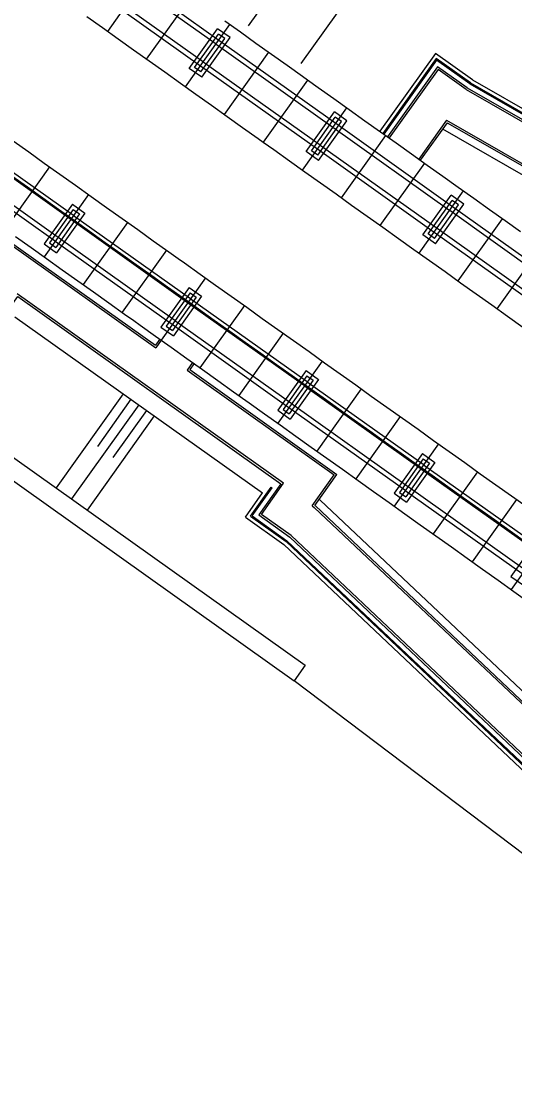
# Model space of a CAD drawing. Extents: x -552278 to -547230, y -1151007 to -1148251.
# Drawn here: x -550083.9 to -550058.1, y -1149233.6 to -1149177.9 of the extents above; entities that cross this region are included whole.
import ezdxf

# ---------------------------------------------------------------- set-up
doc = ezdxf.new("R2010")
doc.units = 0
doc.layers.add('u_trat navrh', color=7, linetype='Continuous')

msp = doc.modelspace()

# ---------------------------------------------------------------- linework, layer by layer
at = {"layer": 'u_trat navrh'}
for p, q in [((-550069.29, -1149180.107), (-550063.122, -1149171.457)), ((-550079.708, -1149174.52), (-550073.595, -1149178.874)), ((-550072.055, -1149178.136), (-550069.317, -1149174.296)), ((-550079.854, -1149174.726), (-550073.741, -1149179.079)), ((-550079.41, -1149178.419), (-550077.089, -1149175.161)), ((-550080.518, -1149175.661), (-550074.407, -1149180.014)), ((-550080.664, -1149175.866), (-550074.553, -1149180.219)), ((-550077.374, -1149179.87), (-550075.053, -1149176.612)), ((-550075.338, -1149181.321), (-550073.018, -1149178.063)), ((-550075.144, -1149180.359), (-550073.665, -1149178.282)), ((-550074.865, -1149180.312), (-550073.618, -1149178.561)), ((-550074.539, -1149180.544), (-550073.292, -1149178.793)), ((-550074.492, -1149180.823), (-550073.013, -1149178.746)), ((-550073.746, -1149179.085), (-550067.632, -1149183.431)), ((-550073.6, -1149178.88), (-550067.486, -1149183.226)), ((-550073.303, -1149182.773), (-550070.982, -1149179.515)), ((-550062.277, -1149179.581), (-550065.18, -1149183.652)), ((-550060.341, -1149180.962), (-550062.277, -1149179.581)), ((-550074.412, -1149180.02), (-550068.296, -1149184.367)), ((-550062.232, -1149179.846), (-550065.025, -1149183.763)), ((-550062.218, -1149179.93), (-550064.976, -1149183.797)), ((-550060.444, -1149181.122), (-550062.232, -1149179.846)), ((-550060.476, -1149181.172), (-550062.218, -1149179.93)), ((-550074.558, -1149180.225), (-550068.442, -1149184.571)), ((-550062.16, -1149180.279), (-550064.772, -1149183.943)), ((-550062.136, -1149180.418), (-550064.691, -1149184.001)), ((-550060.611, -1149181.383), (-550062.16, -1149180.279)), ((-550060.665, -1149181.467), (-550062.136, -1149180.418)), ((-550071.269, -1149184.226), (-550068.947, -1149180.966)), ((-550060.476, -1149181.172), (-550018.374, -1149205.36)), ((-550060.444, -1149181.122), (-550018.341, -1149205.309)), ((-550060.341, -1149180.962), (-550018.239, -1149205.149)), ((-550060.665, -1149181.467), (-550018.563, -1149205.655)), ((-550060.611, -1149181.383), (-550018.509, -1149205.571)), ((-550069.229, -1149185.678), (-550066.911, -1149182.417)), ((-550069.229, -1149185.678), (-550066.906, -1149182.421)), ((-550069.033, -1149184.713), (-550067.556, -1149182.634)), ((-550068.754, -1149184.666), (-550067.509, -1149182.913)), ((-550068.428, -1149184.897), (-550067.183, -1149183.145)), ((-550068.381, -1149185.176), (-550066.904, -1149183.098)), ((-550067.633, -1149183.433), (-550061.523, -1149187.79)), ((-550067.487, -1149183.228), (-550061.377, -1149187.585)), ((-550061.693, -1149183.068), (-550063.144, -1149185.104)), ((-550061.664, -1149183.2), (-550063.063, -1149185.162)), ((-550061.897, -1149183.527), (-550019.861, -1149207.677)), ((-550061.693, -1149183.068), (-550019.59, -1149207.256)), ((-550061.664, -1149183.2), (-550019.644, -1149207.34)), ((-550081.338, -1149188.271), (-550087.45, -1149183.92)), ((-550081.193, -1149188.066), (-550087.304, -1149183.715)), ((-550067.193, -1149187.129), (-550064.871, -1149183.873)), ((-550065.025, -1149183.763), (-550064.976, -1149183.797)), ((-550064.691, -1149184.001), (-550064.772, -1149183.943)), ((-550068.443, -1149184.573), (-550062.335, -1149188.929)), ((-550068.298, -1149184.368), (-550062.189, -1149188.724)), ((-550082.148, -1149189.412), (-550088.261, -1149185.06)), ((-550082.002, -1149189.207), (-550088.115, -1149184.855)), ((-550063.144, -1149185.104), (-550063.063, -1149185.162)), ((-550082.446, -1149185.514), (-550084.766, -1149188.772)), ((-550065.157, -1149188.581), (-550062.835, -1149185.324)), ((-550063.122, -1149190.032), (-550060.8, -1149186.775)), ((-550080.411, -1149186.965), (-550082.725, -1149190.227)), ((-550062.926, -1149189.069), (-550061.446, -1149186.992)), ((-550062.647, -1149189.022), (-550061.399, -1149187.271)), ((-550081.258, -1149187.465), (-550082.737, -1149189.542)), ((-550081.211, -1149187.743), (-550082.458, -1149189.495)), ((-550080.885, -1149187.975), (-550082.132, -1149189.727)), ((-550080.606, -1149187.929), (-550082.085, -1149190.006)), ((-550062.321, -1149189.254), (-550061.073, -1149187.504)), ((-550062.275, -1149189.533), (-550060.794, -1149187.457)), ((-550061.526, -1149187.787), (-550055.416, -1149192.144)), ((-550061.38, -1149187.582), (-550055.27, -1149191.939)), ((-550075.232, -1149192.626), (-550081.343, -1149188.274)), ((-550075.086, -1149192.421), (-550081.197, -1149188.069)), ((-550078.375, -1149188.416), (-550080.696, -1149191.674)), ((-550061.086, -1149191.484), (-550058.764, -1149188.227)), ((-550062.337, -1149188.928), (-550056.229, -1149193.283)), ((-550062.191, -1149188.723), (-550056.083, -1149193.078)), ((-550084.611, -1149189.363), (-550076.914, -1149194.846)), ((-550084.587, -1149189.503), (-550076.891, -1149194.986)), ((-550076.042, -1149193.767), (-550082.155, -1149189.413)), ((-550075.896, -1149193.561), (-550082.009, -1149189.208)), ((-550076.34, -1149189.868), (-550078.66, -1149193.126)), ((-550059.051, -1149192.935), (-550056.729, -1149189.678)), ((-550074.304, -1149191.319), (-550076.622, -1149194.58)), ((-550075.152, -1149191.821), (-550076.629, -1149193.899)), ((-550070.215, -1149202.074), (-550084.142, -1149192.153)), ((-550075.104, -1149192.1), (-550076.35, -1149193.852)), ((-550074.778, -1149192.332), (-550076.024, -1149194.084)), ((-550074.5, -1149192.284), (-550075.977, -1149194.363)), ((-550068.975, -1149196.772), (-550075.091, -1149192.426)), ((-550069.121, -1149196.977), (-550075.236, -1149192.631)), ((-550072.265, -1149192.773), (-550074.586, -1149196.031)), ((-550084.263, -1149193.356), (-550071.313, -1149202.581)), ((-550069.787, -1149197.912), (-550075.901, -1149193.566)), ((-550069.933, -1149198.117), (-550076.047, -1149193.771)), ((-550093.515, -1149194.193), (-550069.081, -1149211.599)), ((-550076.69, -1149194.531), (-550076.914, -1149194.846)), ((-550076.608, -1149194.589), (-550076.891, -1149194.986)), ((-550076.69, -1149194.531), (-550076.608, -1149194.589)), ((-550070.23, -1149194.224), (-550072.55, -1149197.482)), ((-550094.095, -1149195.008), (-550069.661, -1149212.414)), ((-550074.98, -1149195.75), (-550075.262, -1149196.146)), ((-550074.98, -1149195.75), (-550074.898, -1149195.808)), ((-550068.194, -1149195.676), (-550070.515, -1149198.934)), ((-550075.262, -1149196.146), (-550067.565, -1149201.629)), ((-550074.898, -1149195.808), (-550075.122, -1149196.123)), ((-550075.122, -1149196.123), (-550067.426, -1149201.606)), ((-550069.04, -1149196.174), (-550070.52, -1149198.251)), ((-550068.993, -1149196.453), (-550070.241, -1149198.204)), ((-550068.668, -1149196.685), (-550069.915, -1149198.436)), ((-550068.389, -1149196.638), (-550069.868, -1149198.715)), ((-550062.869, -1149201.131), (-550068.98, -1149196.778)), ((-550078.602, -1149197.389), (-550082.113, -1149202.316)), ((-550063.015, -1149201.336), (-550069.125, -1149196.983)), ((-550066.159, -1149197.127), (-550068.479, -1149200.385)), ((-550077.788, -1149197.969), (-550081.298, -1149202.896)), ((-550078.195, -1149197.679), (-550079.95, -1149200.142)), ((-550063.679, -1149202.271), (-550069.791, -1149197.918)), ((-550076.973, -1149198.549), (-550080.484, -1149203.476)), ((-550077.381, -1149198.259), (-550079.136, -1149200.723)), ((-550063.825, -1149202.477), (-550069.937, -1149198.123)), ((-550064.123, -1149198.579), (-550066.444, -1149201.837)), ((-550062.108, -1149200.016), (-550064.425, -1149203.276)), ((-550062.955, -1149200.518), (-550064.433, -1149202.596)), ((-550062.908, -1149200.796), (-550064.154, -1149202.549)), ((-550062.582, -1149201.028), (-550063.828, -1149202.781)), ((-550062.303, -1149200.981), (-550063.781, -1149203.06)), ((-550056.925, -1149205.673), (-550063.04, -1149201.327)), ((-550056.779, -1149205.469), (-550062.895, -1149201.122)), ((-550068.725, -1149203.258), (-550067.565, -1149201.629)), ((-550068.586, -1149203.235), (-550067.426, -1149201.606)), ((-550060.069, -1149201.47), (-550062.39, -1149204.728)), ((-550071.947, -1149203.799), (-550070.868, -1149202.284)), ((-550071.864, -1149203.785), (-550070.819, -1149202.319)), ((-550071.375, -1149203.703), (-550070.215, -1149202.074)), ((-550070.868, -1149202.284), (-550070.819, -1149202.319)), ((-550057.737, -1149206.813), (-550063.851, -1149202.468)), ((-550057.591, -1149206.608), (-550063.705, -1149202.263)), ((-550072.212, -1149203.844), (-550071.313, -1149202.581)), ((-550068.354, -1149202.909), (-550068.294, -1149202.952)), ((-550068.294, -1149202.952), (-550039.24, -1149230.446)), ((-550058.034, -1149202.921), (-550060.354, -1149206.179)), ((-550068.725, -1149203.258), (-550068.612, -1149203.339)), ((-550068.612, -1149203.339), (-550039.559, -1149230.833)), ((-550068.586, -1149203.235), (-550068.549, -1149203.261)), ((-550068.549, -1149203.261), (-550039.495, -1149230.756)), ((-550072.212, -1149203.844), (-550070.204, -1149205.274)), ((-550071.947, -1149203.799), (-550070.083, -1149205.127)), ((-550071.864, -1149203.785), (-550070.045, -1149205.081)), ((-550069.822, -1149204.81), (-550071.375, -1149203.703)), ((-550055.998, -1149204.373), (-550058.319, -1149207.631)), ((-550070.204, -1149205.274), (-550041.151, -1149232.768)), ((-550070.083, -1149205.127), (-550041.03, -1149232.621)), ((-550070.045, -1149205.081), (-550040.992, -1149232.575)), ((-550040.769, -1149232.304), (-550069.822, -1149204.81)), ((-550056.844, -1149204.871), (-550058.323, -1149206.948)), ((-550069.081, -1149211.599), (-550069.661, -1149212.414)), ((-550041.698, -1149233.607), (-550069.661, -1149212.414))]:
    msp.add_line(p, q, dxfattribs=at)
for points in [[(-550080.497, -1149177.643), (-550079.683, -1149178.224), (-550078.868, -1149178.804), (-550078.054, -1149179.385), (-550077.24, -1149179.965), (-550076.426, -1149180.546), (-550075.611, -1149181.127), (-550074.797, -1149181.707), (-550073.983, -1149182.288), (-550073.169, -1149182.868), (-550072.355, -1149183.449), (-550071.54, -1149184.029), (-550071.279, -1149184.216), (-550070.726, -1149184.61), (-550069.912, -1149185.191), (-550069.098, -1149185.771), (-550068.284, -1149186.352), (-550067.469, -1149186.932), (-550066.655, -1149187.513), (-550065.841, -1149188.093), (-550065.027, -1149188.674), (-550064.213, -1149189.255), (-550063.398, -1149189.835), (-550062.584, -1149190.416), (-550061.77, -1149190.996), (-550060.956, -1149191.577), (-550060.142, -1149192.157), (-550059.327, -1149192.738), (-550058.513, -1149193.319), (-550057.699, -1149193.899)], [(-550073.289, -1149177.87), (-550072.475, -1149178.45), (-550071.661, -1149179.031), (-550070.847, -1149179.611), (-550070.032, -1149180.192), (-550069.218, -1149180.773), (-550068.957, -1149180.959), (-550068.404, -1149181.353), (-550067.59, -1149181.934), (-550066.776, -1149182.514), (-550065.961, -1149183.095), (-550065.147, -1149183.675), (-550064.333, -1149184.256), (-550063.519, -1149184.837), (-550062.704, -1149185.417), (-550061.89, -1149185.998), (-550061.076, -1149186.578), (-550060.262, -1149187.159), (-550059.448, -1149187.74), (-550058.633, -1149188.32), (-550057.819, -1149188.901)], [(-550073.013, -1149178.746), (-550073.665, -1149178.282)], [(-550073.292, -1149178.793), (-550073.618, -1149178.561)], [(-550074.492, -1149180.823), (-550075.144, -1149180.359)], [(-550074.539, -1149180.544), (-550074.865, -1149180.312)], [(-550066.904, -1149183.098), (-550067.556, -1149182.634)], [(-550067.183, -1149183.145), (-550067.509, -1149182.913)], [(-550084.353, -1149184.154), (-550083.539, -1149184.734), (-550082.725, -1149185.315), (-550081.911, -1149185.896), (-550081.096, -1149186.476), (-550080.282, -1149187.057), (-550079.468, -1149187.637), (-550078.654, -1149188.218), (-550077.84, -1149188.798), (-550077.025, -1149189.379), (-550076.211, -1149189.959), (-550075.726, -1149190.305), (-550075.397, -1149190.54), (-550074.583, -1149191.121), (-550073.769, -1149191.701), (-550072.954, -1149192.282), (-550072.14, -1149192.862), (-550071.326, -1149193.443), (-550070.512, -1149194.024), (-550069.697, -1149194.604), (-550068.883, -1149195.185), (-550068.069, -1149195.765), (-550067.255, -1149196.346), (-550066.441, -1149196.926), (-550065.626, -1149197.507), (-550064.812, -1149198.088), (-550063.998, -1149198.668), (-550063.184, -1149199.249), (-550062.37, -1149199.829), (-550061.555, -1149200.41), (-550060.741, -1149200.99), (-550059.927, -1149201.571), (-550059.113, -1149202.152), (-550058.299, -1149202.732), (-550057.484, -1149203.313)], [(-550099.346, -1149185.089), (-550086.99, -1149192.703), (-550085.279, -1149193.921), (-550084.119, -1149192.292), (-550070.354, -1149202.098), (-550071.515, -1149203.727), (-550069.886, -1149204.887), (-550040.833, -1149232.381)], [(-550068.381, -1149185.176), (-550069.033, -1149184.713)], [(-550068.428, -1149184.897), (-550068.754, -1149184.666)], [(-550084.427, -1149185.98), (-550083.613, -1149186.561), (-550082.799, -1149187.141), (-550081.985, -1149187.722), (-550081.17, -1149188.302), (-550080.356, -1149188.883), (-550079.542, -1149189.464), (-550078.728, -1149190.044), (-550077.914, -1149190.625), (-550077.099, -1149191.205), (-550076.285, -1149191.786), (-550075.471, -1149192.366), (-550074.657, -1149192.947), (-550073.843, -1149193.528), (-550073.028, -1149194.108), (-550072.214, -1149194.689), (-550071.4, -1149195.269), (-550070.586, -1149195.85), (-550069.772, -1149196.43), (-550068.957, -1149197.011), (-550068.143, -1149197.592), (-550067.329, -1149198.172), (-550066.886, -1149198.488), (-550066.515, -1149198.753), (-550065.701, -1149199.333), (-550064.886, -1149199.914), (-550064.072, -1149200.494), (-550063.258, -1149201.075), (-550062.444, -1149201.656), (-550061.63, -1149202.236), (-550060.815, -1149202.817), (-550060.001, -1149203.397), (-550059.187, -1149203.978), (-550058.373, -1149204.558), (-550057.558, -1149205.139)], [(-550060.794, -1149187.457), (-550061.446, -1149186.992)], [(-550061.073, -1149187.504), (-550061.399, -1149187.271)], [(-550081.258, -1149187.465), (-550080.606, -1149187.929)], [(-550081.211, -1149187.743), (-550080.885, -1149187.975)], [(-550062.275, -1149189.533), (-550062.926, -1149189.069)], [(-550062.321, -1149189.254), (-550062.647, -1149189.022)], [(-550084.233, -1149189.152), (-550083.419, -1149189.733), (-550082.604, -1149190.314), (-550081.79, -1149190.894), (-550080.976, -1149191.475), (-550080.162, -1149192.055), (-550079.348, -1149192.636), (-550078.533, -1149193.216), (-550078.048, -1149193.562), (-550077.719, -1149193.797), (-550076.905, -1149194.377), (-550076.091, -1149194.958), (-550075.277, -1149195.539), (-550074.462, -1149196.119), (-550073.648, -1149196.7), (-550072.834, -1149197.28), (-550072.02, -1149197.861), (-550071.206, -1149198.441), (-550070.391, -1149199.022), (-550069.577, -1149199.603), (-550068.763, -1149200.183), (-550067.949, -1149200.764), (-550067.135, -1149201.344), (-550066.32, -1149201.925), (-550065.506, -1149202.506), (-550064.692, -1149203.086), (-550063.878, -1149203.667), (-550063.064, -1149204.247), (-550062.249, -1149204.828), (-550061.435, -1149205.408), (-550060.621, -1149205.989), (-550059.807, -1149206.57), (-550058.993, -1149207.15), (-550058.178, -1149207.731), (-550057.364, -1149208.311)], [(-550082.737, -1149189.542), (-550082.085, -1149190.006)], [(-550082.458, -1149189.495), (-550082.132, -1149189.727)], [(-550075.152, -1149191.821), (-550074.5, -1149192.284)], [(-550075.104, -1149192.1), (-550074.778, -1149192.332)], [(-550076.629, -1149193.899), (-550075.977, -1149194.363)], [(-550076.35, -1149193.852), (-550076.024, -1149194.084)], [(-550069.04, -1149196.174), (-550068.389, -1149196.638)], [(-550068.993, -1149196.453), (-550068.668, -1149196.685)], [(-550070.52, -1149198.251), (-550069.868, -1149198.715)], [(-550070.241, -1149198.204), (-550069.915, -1149198.436)], [(-550062.955, -1149200.518), (-550062.303, -1149200.981)], [(-550062.908, -1149200.796), (-550062.582, -1149201.028)], [(-550064.433, -1149202.596), (-550063.781, -1149203.06)], [(-550064.154, -1149202.549), (-550063.828, -1149202.781)], [(-550058.323, -1149206.948), (-550057.672, -1149207.412)]]:
    msp.add_lwpolyline(points, dxfattribs=at)

doc.saveas('drawing.dxf')
